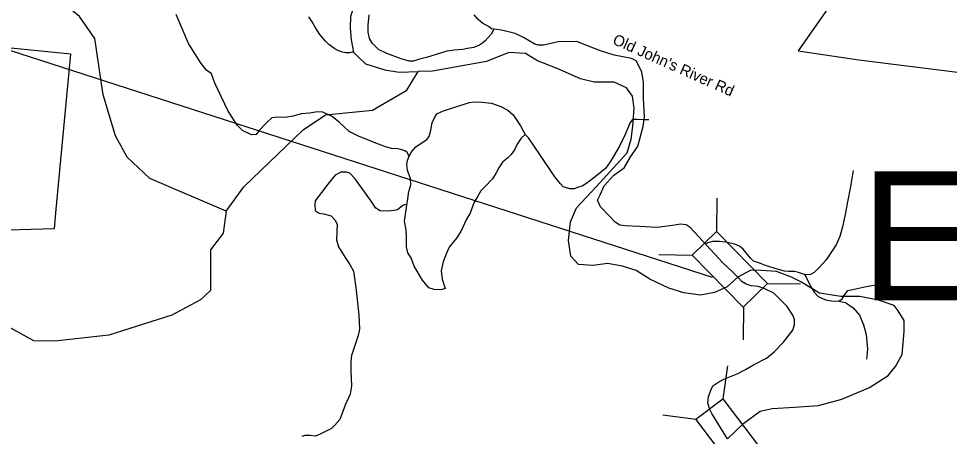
# Model space of a CAD drawing. Extents: x 1159738 to 1321356, y 736314 to 882035.
# Drawn here: x 1194573 to 1200906, y 810703 to 813548 of the extents above; entities that cross this region are included whole.
import ezdxf

# ---------------------------------------------------------------- set-up
doc = ezdxf.new("R2010")
doc.units = 0
for name, color, linetype in [('Exist Boundary Land Use Forest National US Forest Service', 7, 'Continuous'), ('Exist Geographical Mountain Summit Elevation Number Label', 7, 'Continuous'), ('Exist Hydrographic Creek Single Shore', 7, 'Continuous'), ('Exist Hydrographic Misc Water Feature', 7, 'Continuous'), ('Exist Road Non-System Type 51', 7, 'Continuous'), ('Exist Road Secondary Structure Standard Bridge CELL', 7, 'Continuous'), ('Exist Road Secondary Structure Standard Bridge Number Label', 7, 'Continuous'), ('Exist Road Secondary Type 51 Attributed', 7, 'Continuous'), ('Exist Road Secondary Type 51 Label', 7, 'Continuous')]:
    doc.layers.add(name, color=color, linetype=linetype)

msp = doc.modelspace()

# ---------------------------------------------------------------- linework, layer by layer
at = {"layer": 'Exist Boundary Land Use Forest National US Forest Service'}
for points in [[(1200909, 814790.5), (1200324.9, 813969.6), (1199877.8, 813329.6), (1200289.9, 813267.6), (1201016, 813176.6)], [(1194341.2, 812104.4), (1194816.9, 812119.5), (1194828.9, 812249.5), (1194928.9, 813305.6), (1194519.8, 813346.6)]]:
    msp.add_lwpolyline(points, dxfattribs=at)
at = {"layer": 'Exist Hydrographic Creek Single Shore'}
for points in [[(1197700.7, 814895.9), (1197633.8, 814856.5), (1197537.8, 814818.3), (1197453.1, 814778.7), (1197393.4, 814725.9), (1197295.6, 814595.4), (1197226.3, 814501.6), (1197161.1, 814375.1), (1197079.5, 814187.5), (1196934.2, 813835.5), (1196873.1, 813729.5), (1196856.8, 813635.6), (1196832.3, 813562.2), (1196828.3, 813484.7), (1196836.4, 813403.1), (1196850.7, 813319.5), (1196885.3, 813284.8), (1196934.2, 813240), (1197064.7, 813199.2), (1197162.5, 813182.9), (1197290.7, 813188.8)], [(1195984.9, 812236.6), (1195465.8, 812460.4), (1195310.9, 812604.6), (1195231.9, 812750.7), (1195147.9, 813028.1), (1195090.9, 813413.3), (1194986.8, 813563.1), (1194831.8, 813694.2), (1194562.8, 814228.1)], [(1199467.9, 811787.6), (1199393.4, 811722.4), (1199308.9, 811683.2), (1199212.8, 811665.7), (1199099.2, 811680.3), (1198997.3, 811712.4), (1198869.1, 811773.6), (1198775.9, 811831.9), (1198682.7, 811861), (1198580.8, 811881.4), (1198481.7, 811866.8), (1198382.7, 811872.7), (1198330.3, 811930.9), (1198315.7, 812035.9), (1198327.4, 812164.1), (1198368.2, 812260.3), (1198502.1, 812403.1), (1198714.7, 812634.7), (1198740.9, 812728), (1198752.6, 812815.4), (1198761.3, 812937.8), (1198749.7, 813019.4), (1198708.9, 813077.7), (1198624.4, 813115.6), (1198490.4, 813115.6), (1198397.2, 813138.9), (1198237.1, 813208.9), (1198103.1, 813261.3), (1198021.5, 813310.9), (1197907.9, 813316.7), (1197756.5, 813255.5), (1197389.5, 813191.4), (1197290.7, 813188.8)], [(1195984.9, 812236.6), (1196105.9, 812401.6), (1196508.9, 812790.8), (1196661.9, 812892.7), (1196980, 812925.8), (1197215, 813060.5), (1197290.7, 813188.8)], [(1195984.9, 812236.6), (1195963.9, 812086.1), (1195877.9, 811972.9), (1195878.9, 811697.2), (1195809.9, 811632.9), (1195615.9, 811528.5), (1195186.9, 811392.6), (1194818.9, 811350.7), (1194676.9, 811353.6), (1194241.9, 811592.1)], [(1199397.6, 810685.7), (1199508.5, 810793.1), (1199619.2, 810874.7), (1199700.7, 810892.2), (1199852.2, 810901), (1200015.3, 810912.6), (1200175.5, 810956.3), (1200361.9, 811035), (1200490.5, 811118.5), (1200539.5, 811177.8), (1200586.1, 811259.4), (1200597.8, 811416.8), (1200597.8, 811492.6), (1200557.1, 811558.6), (1200530.9, 811593.6), (1200423.1, 811631.5), (1200297.9, 811654.8), (1200166.8, 811654.8), (1200021.6, 811678.1), (1199896.6, 811755.2), (1199832.5, 811787.2), (1199730, 811826.8), (1199628, 811832.6), (1199555.2, 811835.5), (1199467.9, 811787.6)]]:
    msp.add_lwpolyline(points, dxfattribs=at)
at = {"layer": 'Exist Hydrographic Misc Water Feature'}
msp.add_lwpolyline([(1196850.7, 813319.5), (1196843.9, 813319), (1196825.8, 813315.5), (1196799.8, 813316.2), (1196777.9, 813320.8), (1196744.1, 813331.7), (1196724.4, 813342.3), (1196683.2, 813371.4), (1196661.7, 813394), (1196623.1, 813439.1), (1196590.4, 813490), (1196571.4, 813526.6), (1196548.2, 813561.2)], dxfattribs=at)
at = {"layer": 'Exist Road Non-System Type 51'}
for points in [[(1197230.6, 812610.5), (1197218, 812636), (1197201.6, 812647.4), (1197180.4, 812655.6), (1197152.7, 812662.1), (1197113.6, 812663.7), (1197069.5, 812675.1), (1196992.9, 812704.5), (1196885.2, 812748.6), (1196821.6, 812779.6), (1196756.3, 812841.6), (1196707.4, 812880.8), (1196642.2, 812911.8), (1196606.3, 812913.5), (1196552.4, 812903.7), (1196495.3, 812900.4), (1196441.5, 812884.1), (1196384.4, 812875.9), (1196333.9, 812877.6), (1196296.3, 812872.7), (1196262.1, 812840), (1196206.6, 812784.5), (1196188.7, 812758.4), (1196157.7, 812756.8), (1196095.7, 812786.1), (1196061.5, 812820.4), (1195999.5, 812918.4), (1195908.1, 813109.3), (1195884.5, 813172.3), (1195851.9, 813196.8), (1195814.3, 813242.5), (1195727.9, 813378), (1195644.7, 813575.5)], [(1197807, 813476.1), (1197787.5, 813443.4), (1197748.3, 813396.1), (1197730.4, 813381.4), (1197709.2, 813366.7), (1197670, 813352), (1197627.6, 813345.5), (1197595, 813339), (1197539.5, 813332.4), (1197485.7, 813325.9), (1197449.8, 813316.1), (1197348.7, 813283.5), (1197293.2, 813268.8), (1197260.6, 813259), (1197229.6, 813259), (1197175.8, 813275.3), (1197077.9, 813309.6), (1197022.4, 813339), (1196980, 813378.1), (1196960.5, 813412.4), (1196952.3, 813456.5), (1196950.7, 813503.8), (1196958.8, 813574)], [(1197475.2, 811708.9), (1197447.5, 811700.7), (1197400.2, 811704), (1197364.3, 811713.8), (1197321.9, 811766), (1197264.8, 811862.3), (1197243.6, 811917.8), (1197222.4, 811952.1), (1197212.6, 811992.9), (1197212.6, 812061.5), (1197209.4, 812110.5), (1197197.9, 812167.6), (1197214.3, 812277), (1197222.4, 812318.3), (1197225.7, 812357.5), (1197232.2, 812386.9), (1197242, 812416.3), (1197238.7, 812457.1), (1197219.2, 812515.8), (1197214.3, 812551.8), (1197219.2, 812581.1), (1197230.6, 812610.5), (1197246.9, 812641.5), (1197276.3, 812674.2), (1197312.1, 812700.3), (1197349.7, 812724.8), (1197366, 812744.4), (1197379, 812788.4), (1197387.2, 812837.4), (1197401.9, 812871.7), (1197418.2, 812899.4), (1197457.3, 812917.4), (1197541.8, 812946), (1197641.3, 812977.1), (1197670.7, 812982), (1197726.1, 812978.7), (1197789.7, 812972.2), (1197855, 812949.3), (1197902.3, 812924.8), (1197938.2, 812893.8), (1197987.1, 812818.7), (1198020.9, 812758.5)], [(1198860.2, 812858.1), (1198822.7, 812859.7), (1198781.9, 812861.4), (1198750.9, 812861.4), (1198734.6, 812840.2), (1198698.7, 812755.3), (1198662.9, 812685.1), (1198623.7, 812613.3), (1198599.2, 812572.5), (1198566.6, 812528.4), (1198507.9, 812479.4), (1198467.1, 812446.8), (1198432.9, 812422.3), (1198406.8, 812407.6), (1198382.3, 812399.4), (1198352.9, 812389.6), (1198323.6, 812388), (1198277.9, 812402.7), (1198260, 812423.9), (1198220.8, 812471.2), (1198119.7, 812623.1), (1198041.4, 812737.3), (1198020.9, 812758.5)], [(1198020.9, 812758.5), (1197991.6, 812734), (1197965.5, 812693.2), (1197947.5, 812654), (1197924.7, 812623), (1197898.6, 812596.9), (1197866, 812570.7), (1197839.9, 812531.6), (1197823.6, 812498.9), (1197797.5, 812458.1), (1197748.5, 812405.9), (1197719.2, 812374.9), (1197696.9, 812339.8), (1197670.8, 812292.5), (1197646.3, 812222.3), (1197620.2, 812183.1), (1197582.7, 812098.2), (1197553.3, 812052.5), (1197510.9, 812003.6), (1197502.8, 811990.5), (1197484.8, 811951.3), (1197462, 811892.6), (1197447.5, 811829.7), (1197455.7, 811772.6), (1197475.2, 811708.9)], [(1197214.3, 812277), (1197203.2, 812282.9), (1197186.9, 812274.8), (1197151, 812245.4), (1197128.1, 812240.5), (1197082.5, 812237.2), (1197033.5, 812238.9), (1197004.2, 812256.8), (1196971.5, 812305.8), (1196862.3, 812457.6), (1196826.4, 812495.2), (1196805.2, 812501.7), (1196766, 812501.7), (1196726.9, 812482.1), (1196676.3, 812421.7), (1196591.5, 812307.4), (1196588.2, 812281.3), (1196589.8, 812242.1), (1196617.6, 812224.2), (1196646.9, 812219.3), (1196699.1, 812204.6), (1196723.6, 812178.5), (1196739.9, 812147.5), (1196736.7, 812041.4), (1196749.7, 811994), (1196795.4, 811922.2), (1196826.4, 811873.2), (1196850.8, 811827.5), (1196867.1, 811716.5), (1196888.3, 811531.3), (1196893.2, 811433.4), (1196883.4, 811390.9), (1196837.7, 811253.8), (1196832.9, 811213.9), (1196834.5, 811150.2), (1196837.8, 811047.4), (1196829.6, 810990.3), (1196795.4, 810915.2), (1196759.5, 810817.2), (1196725.2, 810778.1), (1196702.4, 810756.8), (1196621.1, 810714.8), (1196590.1, 810705), (1196555.9, 810708.3), (1196520, 810708.3), (1196500.4, 810701.8)], [(1200252.5, 812513.3), (1200234.5, 812405.1), (1200212.9, 812300.5), (1200198.4, 812226.5), (1200180.4, 812140), (1200160.6, 812064.2), (1200135.4, 812006.5), (1200104.7, 811959.6), (1200068.7, 811905.5), (1200021.8, 811855), (1199987.2, 811818.9), (1199962.2, 811806.4), (1199937.2, 811803), (1199920.1, 811805.2)], [(1199920.1, 811805.2), (1199880.3, 811820), (1199851.9, 811826.8), (1199809.9, 811826.8), (1199783.7, 811828), (1199742.8, 811839.4), (1199655.3, 811867.8), (1199620, 811879.2), (1199574.6, 811896.2), (1199554.1, 811915.6), (1199504.1, 811978.1), (1199479.1, 811998.6), (1199447.3, 812012.3), (1199383.6, 812024.8), (1199339.8, 812030), (1199295.5, 812030), (1199262.5, 812020.9), (1199243.2, 812011.9)], [(1199920.1, 811805.2), (1199932.6, 811787), (1199961, 811725.6), (1199986, 811684.7), (1200014.6, 811655.1), (1200063.3, 811633.4), (1200104.7, 811626.2), (1200153.4, 811622.6)], [(1200153.4, 811622.6), (1200176.8, 811638.8), (1200191.2, 811662.3), (1200214.7, 811696.5), (1200238.1, 811702), (1200340.8, 811723.6), (1200441.7, 811741.6), (1200492.2, 811730.8), (1200629.1, 811698.3)], [(1200153.4, 811622.6), (1200200.2, 811614.5), (1200252.5, 811578.5), (1200295.7, 811528), (1200322.8, 811463), (1200339, 811396.3), (1200349.8, 811297.1), (1200342.6, 811228.6)]]:
    msp.add_lwpolyline(points, dxfattribs=at)
at = {"layer": 'Exist Road Secondary Structure Standard Bridge CELL'}
for p, q in [((1199325.1, 812325.8), (1199322.2, 812099.4)), ((1198930, 811940.7), (1199156.4, 811937.8)), ((1199667.5, 811743.6), (1199893.8, 811740.7)), ((1199505.4, 811585.7), (1199502.5, 811359.3)), ((1199395.9, 811183.7), (1199364.9, 810959.4)), ((1198956.1, 810850.6), (1199180.3, 810819.6))]:
    msp.add_line(p, q, dxfattribs=at)
for points in [[(1199322.2, 812099.4), (1199668.2, 811744.4), (1199502.4, 811582.8), (1199156.4, 811937.8)], [(1199364.9, 810959.4), (1199664.2, 810564.2), (1199479.6, 810424.4), (1199180.3, 810819.6)]]:
    msp.add_lwpolyline(points, close=True, dxfattribs=at)
at = {"layer": 'Exist Road Secondary Structure Standard Bridge Number Label'}
msp.add_line((1199294.4, 811785.9), (1194070.5, 813473.1), dxfattribs=at)
at = {"layer": 'Exist Road Secondary Type 51 Attributed'}
for points in [[(1199467.9, 811787.6), (1199428.7, 811825.3), (1199364.9, 811884.2), (1199225.5, 812034.2), (1199141.9, 812126.6), (1199115.8, 812144), (1199074, 812147.5), (1199037.4, 812142.3), (1198969.4, 812131.8), (1198918.9, 812126.6), (1198798.7, 812131.8), (1198701.1, 812137), (1198664.6, 812142.3), (1198633.2, 812161.4), (1198594.9, 812201.5), (1198533, 812266.9), (1198512.6, 812311.9), (1198529.5, 812347.1), (1198557.4, 812409.9), (1198623.6, 812483.1), (1198693.3, 812531.9), (1198735.1, 812601.6), (1198785.5, 812678.5), (1198822.5, 812813.3), (1198832.9, 812879.5), (1198826, 813005), (1198824.2, 813118.4), (1198813.4, 813184.2), (1198794.2, 813226.1), (1198775.1, 813260.9), (1198743.7, 813276.6), (1198624.9, 813299.6), (1198533.5, 813328.5), (1198410.4, 813377.2), (1198370.4, 813392.1), (1198245.3, 813391.2), (1198144.1, 813367.6), (1198108.1, 813366.8), (1198084.5, 813374.7), (1198007.7, 813420.2), (1197952.8, 813446.1), (1197858.8, 813468.6), (1197790.6, 813478.8), (1197770.2, 813494.5), (1197729.5, 813516.5), (1197699, 813541.3), (1197673.1, 813573.5)], [(1199397.6, 810685.7), (1199344.7, 810770.1), (1199291, 810859.6), (1199273.6, 810889.3), (1199263.2, 810931.1), (1199266.6, 810972.9), (1199282.3, 811016.5), (1199296.3, 811046.2), (1199331.1, 811068.8), (1199371.2, 811093.2), (1199461.8, 811129.8), (1199519.2, 811157.7), (1199573.2, 811189.1), (1199662.1, 811236.2), (1199713.9, 811278.4), (1199776.6, 811344.7), (1199841.1, 811426.6), (1199853.3, 811465), (1199853.3, 811498.1), (1199841.1, 811529.5), (1199802.7, 811587), (1199712.2, 811677.7), (1199646, 811710.8), (1199605.9, 811723), (1199557.1, 811728.2), (1199523.2, 811739.5), (1199497.3, 811756.2), (1199467.9, 811787.6)]]:
    msp.add_lwpolyline(points, dxfattribs=at)

# ---------------------------------------------------------------- texts
at = {"layer": 'Exist Geographical Mountain Summit Elevation Number Label'}
msp.add_text('Elev. 1882', height=880, dxfattribs=at).set_placement((1200300.5, 811629.2))
at = {"layer": 'Exist Road Secondary Type 51 Label'}
msp.add_text("Old John's River Rd", height=75, rotation=335.9502, dxfattribs=at).set_placement((1198608.9, 813378.5))

doc.saveas('drawing.dxf')
